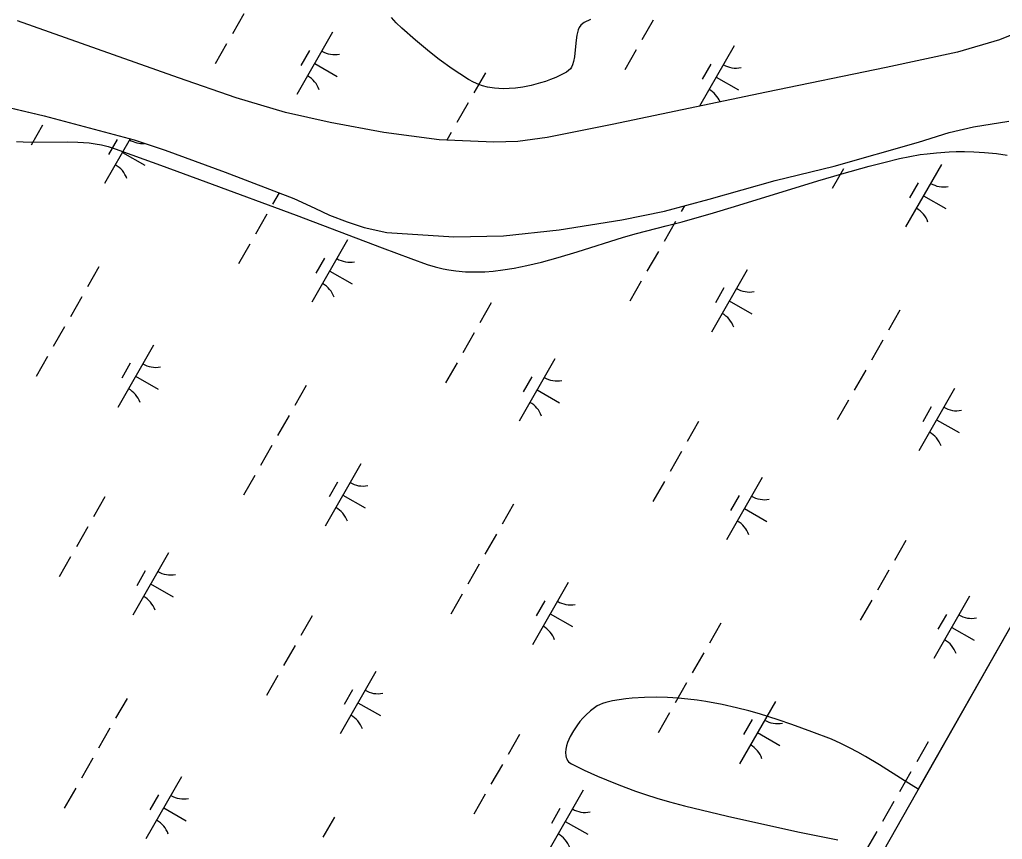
# Model space of a CAD drawing. Extents: x 3930721 to 3950824, y 220441 to 242861.
# Drawn here: x 3946510 to 3947195, y 232062 to 232633 of the extents above; entities that cross this region are included whole.
import ezdxf

# ---------------------------------------------------------------- set-up
doc = ezdxf.new("R2010")
doc.units = 0
for name, color, linetype in [('V-GRID-FRAM', 7, 'Continuous'), ('V-SITE-VEGE', 7, 'Continuous'), ('V-TOPO-SHOR', 7, 'Continuous'), ('V-WETL-SWMP', 7, 'Continuous')]:
    doc.layers.add(name, color=color, linetype=linetype)

msp = doc.modelspace()

# ---------------------------------------------------------------- linework, layer by layer
at = {"layer": 'V-GRID-FRAM'}
msp.add_lwpolyline([(3948829.04, 235080.94), (3941569.42, 222286.79), (3934009.8, 226348.12), (3941449.59, 239338.56), (3948829.04, 235080.94)], dxfattribs=at)
at = {"layer": 'V-SITE-VEGE'}
for p, q in [((3946508.29, 232548.07), (3946512.89, 232547.83)), ((3946512.89, 232547.83), (3946519.05, 232547.69)), ((3946519.05, 232547.69), (3946543.79, 232547.83)), ((3946543.79, 232547.83), (3946550.79, 232547.63)), ((3946550.79, 232547.63), (3946558.71, 232547.01)), ((3946558.71, 232547.01), (3946562.89, 232546.46)), ((3946562.89, 232546.46), (3946567.31, 232545.67)), ((3946567.31, 232545.67), (3946571.96, 232544.54)), ((3946571.96, 232544.54), (3946576.86, 232543)), ((3946576.86, 232543), (3946608.44, 232531.6)), ((3947137.43, 232538.89), (3947142.3, 232539.55)), ((3947142.3, 232539.55), (3947148.82, 232540.24)), ((3947148.82, 232540.24), (3947157.56, 232540.83)), ((3947157.56, 232540.83), (3947162.56, 232540.99)), ((3947162.56, 232540.99), (3947168.27, 232541.03)), ((3947168.27, 232541.03), (3947174.79, 232540.86)), ((3947174.79, 232540.86), (3947182.21, 232540.42)), ((3947182.21, 232540.42), (3947190.61, 232539.58)), ((3947190.61, 232539.58), (3947198.01, 232538.51)), ((3947101.87, 232530.9), (3947112.08, 232533.52)), ((3947112.08, 232533.52), (3947123.03, 232536.15)), ((3947123.03, 232536.15), (3947130.19, 232537.66)), ((3947130.19, 232537.66), (3947137.43, 232538.89)), ((3946608.44, 232531.6), (3946639.95, 232520.05)), ((3947066.14, 232520.76), (3947082.78, 232525.64)), ((3947082.78, 232525.64), (3947101.87, 232530.9)), ((3946639.95, 232520.05), (3946702.9, 232496.75)), ((3947008.04, 232502.86), (3947066.14, 232520.76)), ((3946971.56, 232492.21), (3946993.48, 232498.48)), ((3946993.48, 232498.48), (3947008.04, 232502.86)), ((3946702.9, 232496.75), (3946762.78, 232473.92)), ((3946960.55, 232489.26), (3946971.56, 232492.21)), ((3946939.9, 232483.96), (3946960.55, 232489.26)), ((3946898.54, 232471.25), (3946930.83, 232481.35)), ((3946930.83, 232481.35), (3946939.9, 232483.96)), ((3946762.78, 232473.92), (3946782.77, 232466.53)), ((3946885.26, 232467.24), (3946898.54, 232471.25)), ((3946782.77, 232466.53), (3946794.23, 232462.49)), ((3946863.48, 232461.61), (3946873.63, 232464.04)), ((3946873.63, 232464.04), (3946885.26, 232467.24)), ((3946794.23, 232462.49), (3946799.77, 232460.77)), ((3946799.77, 232460.77), (3946805.36, 232459.41)), ((3946805.36, 232459.41), (3946809.11, 232458.69)), ((3946809.11, 232458.69), (3946814.14, 232457.97)), ((3946814.14, 232457.97), (3946820.88, 232457.39)), ((3946820.88, 232457.39), (3946824.76, 232457.24)), ((3946824.76, 232457.24), (3946829.21, 232457.23)), ((3946829.21, 232457.23), (3946834.31, 232457.4)), ((3946834.31, 232457.4), (3946840.18, 232457.84)), ((3946840.18, 232457.84), (3946846.9, 232458.62)), ((3946846.9, 232458.62), (3946854.62, 232459.84)), ((3946854.62, 232459.84), (3946863.48, 232461.61)), ((3947339.77, 232456.29), (3947135.99, 232097.16)), ((3946916.28, 232156.89), (3946914.07, 232155.9)), ((3946918.44, 232157.55), (3946916.28, 232156.89)), ((3946923.21, 232158.55), (3946918.44, 232157.55)), ((3946927.86, 232159.36), (3946923.21, 232158.55)), ((3946932.41, 232159.99), (3946927.86, 232159.36)), ((3946936.85, 232160.48), (3946932.41, 232159.99)), ((3946945.52, 232161.06), (3946936.85, 232160.48)), ((3946953.73, 232161.2), (3946945.52, 232161.06)), ((3946961.48, 232161), (3946953.73, 232161.2)), ((3946968.79, 232160.53), (3946961.48, 232161)), ((3946975.66, 232159.85), (3946968.79, 232160.53)), ((3946982.11, 232159.04), (3946975.66, 232159.85)), ((3946988.17, 232158.11), (3946982.11, 232159.04)), ((3946999.51, 232155.99), (3946988.17, 232158.11)), ((3947009.4, 232153.77), (3946999.51, 232155.99)), ((3946907.93, 232151.75), (3946904.48, 232148.59)), ((3946910.58, 232153.78), (3946907.93, 232151.75)), ((3946912.58, 232155.07), (3946910.58, 232153.78)), ((3946914.07, 232155.9), (3946912.58, 232155.07)), ((3947018, 232151.58), (3947009.4, 232153.77)), ((3947025.48, 232149.48), (3947018, 232151.58)), ((3947038.43, 232145.49), (3947025.48, 232149.48)), ((3946900.5, 232144.17), (3946898.28, 232141.28)), ((3946902.58, 232146.59), (3946900.5, 232144.17)), ((3946904.48, 232148.59), (3946902.58, 232146.59)), ((3947047.98, 232142.27), (3947038.43, 232145.49)), ((3946896, 232137.85), (3946893.78, 232133.89)), ((3946898.28, 232141.28), (3946896, 232137.85)), ((3947061.98, 232137.17), (3947047.98, 232142.27)), ((3947075.53, 232131.85), (3947061.98, 232137.17)), ((3946891.92, 232129.58), (3946891.2, 232127.28)), ((3946892.8, 232131.78), (3946891.92, 232129.58)), ((3946893.78, 232133.89), (3946892.8, 232131.78)), ((3947082.14, 232128.98), (3947075.53, 232131.85)), ((3947088.26, 232125.98), (3947082.14, 232128.98)), ((3946890.69, 232124.94), (3946890.48, 232122.59)), ((3946890.48, 232122.59), (3946890.65, 232120.29)), ((3946891.2, 232127.28), (3946890.69, 232124.94)), ((3947093.95, 232122.95), (3947088.26, 232125.98)), ((3947099.26, 232119.94), (3947093.95, 232122.95)), ((3946890.65, 232120.29), (3946890.91, 232119.2)), ((3946890.91, 232119.2), (3946891.31, 232118.15)), ((3946891.31, 232118.15), (3946891.87, 232117.17)), ((3946891.87, 232117.17), (3946892.6, 232116.25)), ((3946892.6, 232116.25), (3946893.54, 232115.43)), ((3946893.54, 232115.43), (3946894.7, 232114.72)), ((3947109.13, 232113.98), (3947099.26, 232119.94)), ((3946894.7, 232114.72), (3946903.46, 232110.45)), ((3946903.46, 232110.45), (3946912.62, 232106.29)), ((3947126.32, 232103.11), (3947109.13, 232113.98)), ((3946912.62, 232106.29), (3946918.92, 232103.6)), ((3946918.92, 232103.6), (3946927.52, 232100.14)), ((3947135.99, 232097.16), (3947126.32, 232103.11)), ((3946927.52, 232100.14), (3946939.27, 232095.77)), ((3946939.27, 232095.77), (3946946.09, 232093.44)), ((3946946.09, 232093.44), (3946953.94, 232090.93)), ((3946953.94, 232090.93), (3946962.95, 232088.28)), ((3946962.95, 232088.28), (3946973.24, 232085.6)), ((3946973.24, 232085.6), (3947003.31, 232078.42)), ((3947003.31, 232078.42), (3947033.35, 232071.59)), ((3947033.35, 232071.59), (3947053.37, 232067.28)), ((3947053.37, 232067.28), (3947080.09, 232061.91))]:
    msp.add_line(p, q, dxfattribs=at)
msp.add_lwpolyline([(3946907.8, 232633.02), (3946903.35, 232630.87), (3946902.48, 232630.31), (3946901.06, 232628.96), (3946900.02, 232627.39), (3946899.26, 232625.69), (3946898.71, 232623.93), (3946898.31, 232622.16), (3946897.79, 232618.59), (3946897.23, 232611.97), (3946896.7, 232607.07), (3946896.02, 232603.67), (3946895.26, 232601.36), (3946894.51, 232599.8), (3946893.83, 232598.75), (3946892.59, 232597.38), (3946891.06, 232596.3), (3946887.34, 232594.37), (3946883.65, 232592.67), (3946880.03, 232591.18), (3946876.52, 232589.89), (3946873.14, 232588.8), (3946866.63, 232587.05), (3946860.82, 232585.9), (3946855.7, 232585.21), (3946851.23, 232584.88), (3946847.35, 232584.81), (3946844, 232584.93), (3946841.11, 232585.17), (3946836.19, 232585.95), (3946832.62, 232586.84), (3946830.03, 232587.68), (3946826.31, 232589.24), (3946822.8, 232591.18), (3946816.78, 232595.08), (3946811.54, 232598.65), (3946802.47, 232605.23), (3946795.77, 232610.42), (3946785.93, 232618.54), (3946776.39, 232627.02), (3946772.61, 232630.74), (3946769.27, 232634.42)], dxfattribs=at)
at = {"layer": 'V-TOPO-SHOR'}
for points in [[(3947226.89, 232632.72), (3947192.6, 232618.83), (3947163.45, 232610.3), (3947113.79, 232599.58), (3947030.3, 232582.5), (3946922.94, 232559.79), (3946877.69, 232550.94), (3946857.36, 232548.06), (3946840.56, 232547.58), (3946802.45, 232549.31), (3946763.86, 232554.2), (3946726.51, 232561.17), (3946695.47, 232568.22), (3946661.14, 232578.48), (3946620.92, 232592.3), (3946575.65, 232608.47), (3946508.79, 232632.1)], [(3946462.66, 232581.26), (3946527.36, 232565.88), (3946590.11, 232549.13), (3946611.71, 232542.02), (3946653.49, 232526.6), (3946701.35, 232508.47), (3946715.96, 232501.63), (3946726.04, 232496.77), (3946738.4, 232492.06), (3946750.24, 232488.06), (3946765.94, 232484.7), (3946812.6, 232481.63), (3946847.25, 232482.4), (3946885.97, 232486.61), (3946929.62, 232493.55), (3946959.44, 232499.63), (3946990.51, 232507.79), (3947036.52, 232521), (3947077.58, 232530.95), (3947136.23, 232547.66), (3947157.48, 232554.38), (3947174.51, 232558.35), (3947199.22, 232562.22)]]:
    msp.add_lwpolyline(points, dxfattribs=at)
at = {"layer": 'V-WETL-SWMP'}
for p, q in [((3946666.42, 232636.89), (3946658.47, 232623.01)), ((3946575.65, 232608.47), (3946508.79, 232632.1)), ((3946951.58, 232632.61), (3946943.63, 232618.72)), ((3947226.89, 232632.72), (3947192.6, 232618.83)), ((3946728.25, 232624.05), (3946703.4, 232580.66)), ((3946654.49, 232616.07), (3946646.54, 232602.18)), ((3947007.78, 232614.59), (3946983.76, 232572.65)), ((3947192.6, 232618.83), (3947163.44, 232610.3)), ((3946620.92, 232592.3), (3946575.65, 232608.47)), ((3946712.11, 232611.39), (3946706.14, 232600.98)), ((3946939.66, 232611.78), (3946931.71, 232597.9)), ((3947163.44, 232610.3), (3947113.8, 232599.59)), ((3946715.82, 232602.35), (3946731.44, 232593.41)), ((3946991.64, 232601.94), (3946985.68, 232591.53)), ((3946834.62, 232595.88), (3946826.66, 232582)), ((3947113.8, 232599.59), (3947030.3, 232582.5)), ((3946661.14, 232578.47), (3946620.92, 232592.3)), ((3946995.36, 232592.9), (3947010.97, 232583.95)), ((3946462.66, 232581.26), (3946527.36, 232565.88)), ((3947030.3, 232582.5), (3946922.94, 232559.78)), ((3946695.47, 232568.22), (3946661.14, 232578.47)), ((3946822.69, 232575.05), (3946814.74, 232561.17)), ((3946726.51, 232561.16), (3946695.47, 232568.22)), ((3946527.36, 232565.88), (3946590.11, 232549.13)), ((3946763.86, 232554.2), (3946726.51, 232561.16)), ((3946922.94, 232559.78), (3946877.69, 232550.94)), ((3947402.26, 232566.42), (3946958.73, 231784.76)), ((3947174.51, 232558.35), (3947199.22, 232562.22)), ((3946526.26, 232559.34), (3946518.3, 232545.46)), ((3946802.45, 232549.31), (3946763.86, 232554.2)), ((3946810.76, 232554.23), (3946807.8, 232549.07)), ((3947136.23, 232547.66), (3947157.48, 232554.38)), ((3947157.48, 232554.38), (3947174.51, 232558.35)), ((3946587.34, 232549.87), (3946569.53, 232518.77)), ((3946578.24, 232549.5), (3946572.28, 232539.09)), ((3946590.11, 232549.13), (3946611.71, 232542.02)), ((3946840.56, 232547.58), (3946802.45, 232549.31)), ((3946857.36, 232548.06), (3946840.56, 232547.58)), ((3946877.69, 232550.94), (3946857.36, 232548.06)), ((3947077.58, 232530.95), (3947136.23, 232547.66)), ((3946581.95, 232540.46), (3946597.57, 232531.52)), ((3946611.71, 232542.02), (3946653.49, 232526.6)), ((3946653.49, 232526.6), (3946701.35, 232508.47)), ((3947036.52, 232521), (3947077.58, 232530.95)), ((3947084, 232529.11), (3947076.05, 232515.23)), ((3947152.12, 232531.93), (3947127.27, 232488.54)), ((3946990.51, 232507.79), (3947036.52, 232521)), ((3947135.98, 232519.27), (3947130.02, 232508.86)), ((3946691.04, 232512.38), (3946686.5, 232504.45)), ((3946701.35, 232508.47), (3946715.96, 232501.63)), ((3946959.44, 232499.63), (3946990.51, 232507.79)), ((3947139.7, 232510.23), (3947155.32, 232501.29)), ((3946715.96, 232501.63), (3946726.04, 232496.77)), ((3946929.62, 232493.55), (3946959.44, 232499.63)), ((3946973.25, 232503.26), (3946971.01, 232499.33)), ((3946682.52, 232497.5), (3946674.57, 232483.62)), ((3946726.04, 232496.77), (3946738.4, 232492.06)), ((3946738.4, 232492.06), (3946750.24, 232488.06)), ((3946885.97, 232486.61), (3946929.62, 232493.55)), ((3946967.03, 232492.39), (3946959.08, 232478.5)), ((3946750.24, 232488.06), (3946765.94, 232484.7)), ((3946765.94, 232484.7), (3946812.6, 232481.63)), ((3946847.25, 232482.4), (3946885.97, 232486.61)), ((3946738.72, 232479.49), (3946713.87, 232436.1)), ((3946812.6, 232481.63), (3946847.25, 232482.4)), ((3946670.6, 232476.68), (3946662.65, 232462.79)), ((3946955.1, 232471.56), (3946947.15, 232457.68)), ((3946722.58, 232466.84), (3946716.62, 232456.42)), ((3946565.55, 232460.78), (3946557.6, 232446.89)), ((3946726.29, 232457.8), (3946741.91, 232448.85)), ((3947016.93, 232458.71), (3946992.08, 232415.33)), ((3946943.17, 232450.74), (3946935.22, 232436.85)), ((3947000.79, 232446.06), (3946994.83, 232435.65)), ((3946553.63, 232439.95), (3946545.68, 232426.07)), ((3947004.5, 232437.02), (3947020.12, 232428.07)), ((3946838.79, 232435.66), (3946830.84, 232421.78)), ((3947123.3, 232430.55), (3947115.35, 232416.66)), ((3946541.7, 232419.13), (3946533.75, 232405.24)), ((3946826.87, 232414.84), (3946818.91, 232400.95)), ((3947111.37, 232409.72), (3947103.42, 232395.84)), ((3946603.53, 232406.28), (3946578.68, 232362.89)), ((3946529.77, 232398.3), (3946521.82, 232384.42)), ((3946883.06, 232396.82), (3946858.21, 232353.44)), ((3946587.39, 232393.63), (3946581.42, 232383.21)), ((3946814.94, 232394.01), (3946806.99, 232380.13)), ((3947099.44, 232388.9), (3947091.49, 232375.01)), ((3946591.1, 232384.58), (3946606.72, 232375.64)), ((3946866.92, 232384.17), (3946860.96, 232373.76)), ((3946709.9, 232378.11), (3946701.94, 232364.23)), ((3946870.64, 232375.13), (3946886.26, 232366.18)), ((3947161.27, 232376.05), (3947136.42, 232332.66)), ((3947087.52, 232368.07), (3947079.56, 232354.19)), ((3947145.13, 232363.4), (3947139.17, 232352.98)), ((3946697.97, 232357.29), (3946690.02, 232343.4)), ((3946983.14, 232353), (3946975.18, 232339.11)), ((3947148.85, 232354.35), (3947164.46, 232345.41)), ((3946686.04, 232336.46), (3946678.09, 232322.58)), ((3946971.21, 232332.17), (3946963.26, 232318.29)), ((3946747.87, 232323.61), (3946723.02, 232280.22)), ((3946674.11, 232315.63), (3946666.16, 232301.75)), ((3947027.4, 232314.16), (3947002.55, 232270.77)), ((3946731.73, 232310.96), (3946725.77, 232300.55)), ((3946959.28, 232311.34), (3946951.33, 232297.46)), ((3946569.73, 232300.56), (3946561.78, 232286.68)), ((3946735.44, 232301.92), (3946751.06, 232292.97)), ((3947011.26, 232301.5), (3947005.3, 232291.09)), ((3946854.24, 232295.45), (3946846.29, 232281.56)), ((3947014.98, 232292.46), (3947030.6, 232283.52)), ((3946557.81, 232279.73), (3946549.85, 232265.85)), ((3946842.31, 232274.62), (3946834.36, 232260.74)), ((3947127.48, 232270.33), (3947119.53, 232256.45)), ((3946545.88, 232258.91), (3946537.93, 232245.02)), ((3946614, 232261.72), (3946589.15, 232218.33)), ((3946830.38, 232253.79), (3946822.43, 232239.91)), ((3946597.86, 232249.07), (3946591.9, 232238.65)), ((3947115.55, 232249.5), (3947107.6, 232235.62)), ((3946601.58, 232240.03), (3946617.2, 232231.08)), ((3946892.21, 232240.95), (3946867.36, 232197.56)), ((3946818.46, 232232.97), (3946810.5, 232219.08)), ((3947171.74, 232231.49), (3947146.89, 232188.1)), ((3946876.07, 232228.29), (3946870.11, 232217.88)), ((3947103.62, 232228.68), (3947095.67, 232214.79)), ((3946714.07, 232217.89), (3946706.12, 232204.01)), ((3946879.78, 232219.25), (3946895.4, 232210.31)), ((3947155.61, 232218.84), (3947149.64, 232208.42)), ((3946998.58, 232212.78), (3946990.63, 232198.9)), ((3947159.32, 232209.8), (3947174.94, 232200.85)), ((3946702.15, 232197.07), (3946694.2, 232183.18)), ((3946986.65, 232191.95), (3946978.7, 232178.07)), ((3946758.34, 232179.05), (3946733.49, 232135.67)), ((3946690.22, 232176.24), (3946682.27, 232162.36)), ((3946974.72, 232171.13), (3946966.77, 232157.24)), ((3946742.2, 232166.4), (3946736.24, 232155.99)), ((3946585.18, 232160.34), (3946577.23, 232146.46)), ((3946745.92, 232157.36), (3946761.54, 232148.42)), ((3947036.55, 232158.28), (3947011.7, 232114.89)), ((3946962.8, 232150.3), (3946954.85, 232136.42)), ((3947020.41, 232145.63), (3947014.45, 232135.21)), ((3946573.25, 232139.52), (3946565.3, 232125.63)), ((3947024.13, 232136.59), (3947039.75, 232127.64)), ((3946858.42, 232135.23), (3946850.46, 232121.34)), ((3947142.92, 232130.11), (3947134.97, 232116.23)), ((3946561.32, 232118.69), (3946553.37, 232104.81)), ((3946846.49, 232114.4), (3946838.54, 232100.52)), ((3947130.99, 232109.29), (3947123.04, 232095.4)), ((3946623.15, 232105.84), (3946598.3, 232062.46)), ((3946549.4, 232097.86), (3946541.44, 232083.98)), ((3946902.68, 232096.39), (3946877.83, 232053)), ((3946607.01, 232093.19), (3946601.05, 232082.78)), ((3946834.56, 232093.58), (3946826.61, 232079.69)), ((3947119.07, 232088.46), (3947111.11, 232074.58)), ((3946610.72, 232084.15), (3946626.34, 232075.2)), ((3946886.55, 232083.74), (3946880.58, 232073.32)), ((3946729.52, 232077.68), (3946721.57, 232063.79)), ((3946890.26, 232074.69), (3946905.88, 232065.75)), ((3947107.14, 232067.63), (3947099.19, 232053.75))]:
    msp.add_line(p, q, dxfattribs=at)
for centre, start, end in [((3946729.75, 232626.2), 239.42788, 280.97154), ((3947009.29, 232616.75), 239.42788, 280.97154), ((3946702.3, 232578.27), 19.42788, 60.97154), ((3946981.83, 232568.81), 22.93766, 60.97154), ((3946595.89, 232564.31), 239.42788, 274.75366), ((3946568.43, 232516.37), 19.42788, 60.97154), ((3947153.63, 232534.08), 239.42788, 280.97154), ((3947126.18, 232486.14), 19.42788, 60.97154), ((3946740.23, 232481.65), 239.42788, 280.97154), ((3946712.77, 232433.71), 19.42788, 60.97154), ((3947018.44, 232460.87), 239.42788, 280.97154), ((3946990.98, 232412.93), 19.42788, 60.97154), ((3946605.04, 232408.44), 239.42788, 280.97154), ((3946884.57, 232398.98), 239.42788, 280.97154), ((3946577.58, 232360.5), 19.42788, 60.97154), ((3946857.12, 232351.04), 19.42788, 60.97154), ((3947162.78, 232378.21), 239.42788, 280.97154), ((3947135.32, 232330.27), 19.42788, 60.97154), ((3946749.38, 232325.77), 239.42788, 280.97154), ((3947028.91, 232316.31), 239.42788, 280.97154), ((3946721.92, 232277.83), 19.42788, 60.97154), ((3947001.46, 232268.38), 19.42788, 60.97154), ((3946615.51, 232263.88), 239.42788, 280.97154), ((3946588.05, 232215.94), 19.42788, 60.97154), ((3946893.72, 232243.1), 239.42788, 280.97154), ((3947173.25, 232233.65), 239.42788, 280.97154), ((3946866.26, 232195.17), 19.42788, 60.97154), ((3947145.8, 232185.71), 19.42788, 60.97154), ((3946759.85, 232181.21), 239.42788, 280.97154), ((3946732.4, 232133.27), 19.42788, 60.97154), ((3947038.06, 232160.44), 239.42788, 280.97154), ((3947010.61, 232112.5), 19.42788, 60.97154), ((3946624.66, 232108), 239.42788, 280.97154), ((3946904.19, 232098.55), 239.42788, 280.97154), ((3946597.2, 232060.06), 19.42788, 60.97154), ((3946876.74, 232050.61), 19.42788, 60.97154)]:
    msp.add_arc(centre, 17.62, start, end, dxfattribs=at)

doc.saveas('drawing.dxf')
